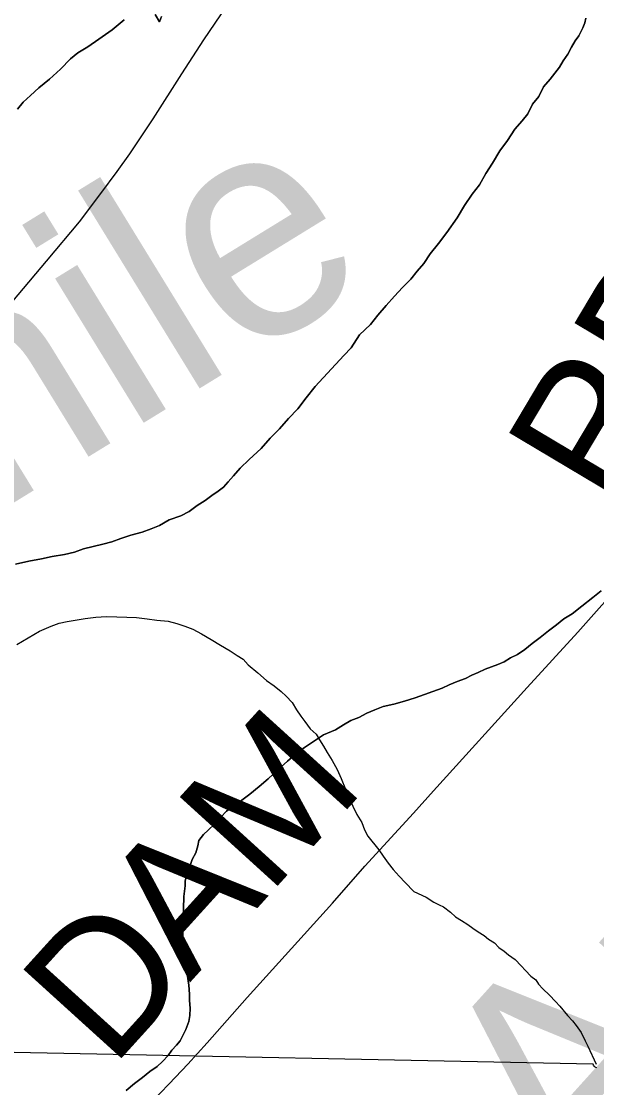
# Model space of a CAD drawing. Extents: x 2.4 to 73.1, y 4.5 to 25.6.
# Drawn here: x 46.7456 to 46.8693, y 20.2916 to 20.5207 of the extents above; entities that cross this region are included whole.
import ezdxf

# ---------------------------------------------------------------- set-up
doc = ezdxf.new("R2010")
doc.units = 0
for name, color, linetype in [('GM_X_County_Road', 7, 'Continuous'), ('GM_X_County_Road_Text', 7, 'Continuous'), ('GM_X_Major_River', 7, 'Continuous'), ('GM_X_Major_River_Text', 7, 'Continuous'), ('GM_X_Minor_Lake', 7, 'Continuous'), ('GM_X_Minor_River_Text', 7, 'Continuous'), ('GM_X_State_Route', 7, 'Continuous')]:
    doc.layers.add(name, color=color, linetype=linetype)

msp = doc.modelspace()

# ---------------------------------------------------------------- linework, layer by layer
at = {"layer": 'GM_X_County_Road'}
msp.add_lwpolyline([(46.77164, 20.2864), (46.77741, 20.29243), (46.78143, 20.29667), (46.78557, 20.30126), (46.79421, 20.31099), (46.80231, 20.31998), (46.8125, 20.33128), (46.8195, 20.33917), (46.82992, 20.35058), (46.83424, 20.3554), (46.85436, 20.37756), (46.86524, 20.3895), (46.87621, 20.40177)], dxfattribs=at)
at = {"layer": 'GM_X_Major_River'}
msp.add_line((46.86857, 20.29663), (46.64383, 20.30116), dxfattribs=at)
for points in [[(46.86695, 20.52135), (46.86673, 20.52041), (46.86631, 20.51928), (46.8655, 20.51759), (46.8647, 20.51648), (46.8639, 20.51517), (46.86309, 20.51368), (46.86209, 20.51219), (46.86128, 20.51088), (46.86029, 20.50959), (46.8593, 20.50829), (46.85791, 20.50662), (46.85689, 20.50456), (46.85551, 20.5029), (46.85449, 20.50084), (46.8533, 20.49936), (46.85172, 20.49751), (46.85012, 20.49509), (46.84852, 20.49286), (46.84691, 20.49025), (46.84551, 20.48801), (46.8441, 20.48559), (46.84251, 20.48355)], [(46.84251, 20.48355), (46.8441, 20.48559), (46.84551, 20.48801), (46.84691, 20.49025), (46.84852, 20.49286), (46.85012, 20.49509), (46.85172, 20.49751), (46.8533, 20.49936), (46.85449, 20.50084), (46.85551, 20.5029), (46.85689, 20.50456), (46.85791, 20.50662), (46.8593, 20.50829), (46.86029, 20.50959), (46.86128, 20.51088), (46.86209, 20.51219), (46.86309, 20.51368), (46.8639, 20.51517), (46.8647, 20.51648), (46.8655, 20.51759), (46.86631, 20.51928), (46.86673, 20.52041), (46.86695, 20.52135)], [(46.84251, 20.48355), (46.84091, 20.48113), (46.8393, 20.47852), (46.83711, 20.47536), (46.83532, 20.47294), (46.83353, 20.47072), (46.83213, 20.46867), (46.83075, 20.46701), (46.82936, 20.46534), (46.82759, 20.4635), (46.82582, 20.46166), (46.82404, 20.45962), (46.82226, 20.45759), (46.82067, 20.45555), (46.81831, 20.45334), (46.81651, 20.45055), (46.81493, 20.44889), (46.80882, 20.44225), (46.80684, 20.43984), (46.80505, 20.43743), (46.80308, 20.4354), (46.8011, 20.43318), (46.79913, 20.43115), (46.79716, 20.42894), (46.79461, 20.42655), (46.79264, 20.42471), (46.79126, 20.42305), (46.79007, 20.42176), (46.78909, 20.42065), (46.78791, 20.41973), (46.78655, 20.41883), (46.78518, 20.41773), (46.78344, 20.41665), (46.78168, 20.41538), (46.77994, 20.41448), (46.77744, 20.41362), (46.7753, 20.41236), (46.77357, 20.41165), (46.77164, 20.41096), (46.76914, 20.41028), (46.76702, 20.40959), (46.7651, 20.40889), (46.76318, 20.40838), (46.76107, 20.40788), (46.75896, 20.40738), (46.75703, 20.40669), (46.75492, 20.40619), (46.75224, 20.4057), (46.74994, 20.40521), (46.74726, 20.40473), (46.74438, 20.40406)], [(46.74438, 20.40406), (46.74726, 20.40473), (46.74994, 20.40521), (46.75224, 20.4057), (46.75492, 20.40619), (46.75703, 20.40669), (46.75896, 20.40738), (46.76107, 20.40788), (46.76318, 20.40838), (46.7651, 20.40889), (46.76702, 20.40959), (46.76914, 20.41028), (46.77164, 20.41096), (46.77357, 20.41165), (46.7753, 20.41236), (46.77744, 20.41362), (46.77994, 20.41448), (46.78168, 20.41538), (46.78344, 20.41665), (46.78518, 20.41773), (46.78655, 20.41883), (46.78791, 20.41973), (46.78909, 20.42065), (46.79007, 20.42176), (46.79126, 20.42305), (46.79264, 20.42471), (46.79461, 20.42655), (46.79716, 20.42894), (46.79913, 20.43115), (46.8011, 20.43318), (46.80308, 20.4354), (46.80505, 20.43743), (46.80684, 20.43984), (46.80882, 20.44225), (46.81493, 20.44889), (46.81651, 20.45055), (46.81831, 20.45334), (46.82067, 20.45555), (46.82226, 20.45759), (46.82404, 20.45962), (46.82582, 20.46166), (46.82759, 20.4635), (46.82936, 20.46534), (46.83075, 20.46701), (46.83213, 20.46867), (46.83353, 20.47072), (46.83532, 20.47294), (46.83711, 20.47536), (46.8393, 20.47852), (46.84091, 20.48113), (46.84251, 20.48355)], [(46.776, 20.29725), (46.77718, 20.29854), (46.77798, 20.29965), (46.77897, 20.30076), (46.77976, 20.30169), (46.78037, 20.30281), (46.78098, 20.30412), (46.78161, 20.30581), (46.78184, 20.30713), (46.78189, 20.30866), (46.78175, 20.31037), (46.78179, 20.3117), (46.78166, 20.31361), (46.78103, 20.31743), (46.78087, 20.31839), (46.78072, 20.31973), (46.78057, 20.32106), (46.78025, 20.32279), (46.78032, 20.32507), (46.78037, 20.32678), (46.78042, 20.3283), (46.78048, 20.33001), (46.78056, 20.33267), (46.78082, 20.33494), (46.78086, 20.33608), (46.78129, 20.33759), (46.78171, 20.33872), (46.78234, 20.3406), (46.78315, 20.34209), (46.78358, 20.3436), (46.7838, 20.34473), (46.7848, 20.34603), (46.78578, 20.34695), (46.78715, 20.34824), (46.78853, 20.34971), (46.78972, 20.351), (46.79147, 20.35228), (46.79303, 20.35337), (46.79478, 20.35464), (46.79674, 20.35629), (46.7987, 20.35794), (46.80086, 20.35996), (46.80282, 20.36179), (46.80458, 20.36326), (46.80653, 20.36471), (46.80867, 20.36616), (46.81062, 20.36743), (46.81313, 20.36849), (46.81487, 20.36957), (46.81643, 20.37047), (46.81816, 20.37117), (46.81991, 20.37207), (46.82164, 20.37277), (46.82338, 20.37347), (46.82568, 20.37397), (46.82799, 20.37465), (46.83029, 20.37534), (46.83607, 20.37743), (46.83762, 20.37814), (46.83935, 20.37884), (46.84109, 20.37954), (46.84245, 20.38026), (46.8438, 20.38078), (46.84534, 20.38149), (46.84669, 20.38202), (46.84804, 20.38255), (46.84939, 20.38307), (46.85075, 20.38398), (46.8523, 20.38469), (46.85386, 20.38578), (46.85542, 20.38706), (46.85718, 20.38833), (46.85894, 20.38979), (46.86069, 20.39106), (46.86226, 20.39235), (46.86401, 20.39343), (46.86615, 20.39507), (46.8685, 20.39689), (46.87026, 20.39836)], [(46.87026, 20.39836), (46.8685, 20.39689), (46.86615, 20.39507), (46.86401, 20.39343), (46.86226, 20.39235), (46.86069, 20.39106), (46.85894, 20.38979), (46.85718, 20.38833), (46.85542, 20.38706), (46.85386, 20.38578), (46.8523, 20.38469), (46.85075, 20.38398), (46.84939, 20.38307), (46.84804, 20.38255), (46.84669, 20.38202), (46.84534, 20.38149), (46.8438, 20.38078), (46.84245, 20.38026), (46.84109, 20.37954), (46.83935, 20.37884), (46.83762, 20.37814), (46.83607, 20.37743), (46.83029, 20.37534), (46.82799, 20.37465), (46.82568, 20.37397), (46.82338, 20.37347), (46.82164, 20.37277), (46.81991, 20.37207), (46.81816, 20.37117), (46.81643, 20.37047), (46.81487, 20.36957), (46.81313, 20.36849), (46.81062, 20.36743), (46.80867, 20.36616), (46.80653, 20.36471), (46.80458, 20.36326), (46.80282, 20.36179), (46.80086, 20.35996), (46.7987, 20.35794), (46.79674, 20.35629), (46.79478, 20.35464), (46.79303, 20.35337), (46.79147, 20.35228), (46.78972, 20.351), (46.78853, 20.34971), (46.78715, 20.34824), (46.78578, 20.34695), (46.7848, 20.34603), (46.7838, 20.34473), (46.78358, 20.3436), (46.78315, 20.34209), (46.78234, 20.3406), (46.78171, 20.33872), (46.78129, 20.33759), (46.78086, 20.33608), (46.78082, 20.33494), (46.78056, 20.33267), (46.78048, 20.33001), (46.78042, 20.3283), (46.78037, 20.32678), (46.78032, 20.32507), (46.78025, 20.32279), (46.78057, 20.32106), (46.78072, 20.31973), (46.78087, 20.31839), (46.78103, 20.31743), (46.78166, 20.31361), (46.78179, 20.3117), (46.78175, 20.31037), (46.78189, 20.30866), (46.78184, 20.30713), (46.78161, 20.30581), (46.78098, 20.30412), (46.78037, 20.30281), (46.77976, 20.30169), (46.77897, 20.30076), (46.77798, 20.29965), (46.77718, 20.29854), (46.776, 20.29725)], [(46.74467, 20.38679), (46.74953, 20.38967), (46.75203, 20.39073), (46.75377, 20.39144), (46.75549, 20.39176), (46.75722, 20.39208), (46.75932, 20.39239), (46.76162, 20.3927), (46.76391, 20.39281), (46.76619, 20.39274), (46.76828, 20.39267), (46.77037, 20.3926), (46.77265, 20.39233), (46.77474, 20.39207), (46.7772, 20.3918), (46.77909, 20.39136), (46.78079, 20.39073), (46.78248, 20.3901), (46.78435, 20.38909), (46.78641, 20.38788), (46.78846, 20.38667), (46.79052, 20.38546), (46.79201, 20.38446), (46.79332, 20.38366), (46.79442, 20.38248), (46.79646, 20.3807), (46.79831, 20.37911), (46.79999, 20.37792), (46.80148, 20.37673), (46.80259, 20.37574), (46.80388, 20.37436), (46.80478, 20.37281), (46.80569, 20.37145), (46.8066, 20.37028), (46.80769, 20.36872), (46.80899, 20.36754), (46.80971, 20.36637), (46.81062, 20.36501), (46.81134, 20.36365), (46.81243, 20.36191), (46.81351, 20.35997), (46.8144, 20.35804), (46.81528, 20.35573), (46.81617, 20.35379), (46.81687, 20.35206), (46.81777, 20.35032), (46.81885, 20.34857), (46.81938, 20.34703), (46.82009, 20.34567), (46.82248, 20.34274), (46.82339, 20.34138), (46.82448, 20.33982), (46.82558, 20.33845), (46.82687, 20.33708), (46.82815, 20.3357), (46.82999, 20.33374), (46.83262, 20.33251), (46.8343, 20.3315), (46.83543, 20.3309), (46.83637, 20.33048), (46.83785, 20.32929), (46.83896, 20.32831), (46.84027, 20.3275), (46.84158, 20.3267), (46.84269, 20.3259), (46.84381, 20.3251), (46.84512, 20.3243), (46.84604, 20.32351), (46.84735, 20.3227), (46.84827, 20.32172), (46.84939, 20.32092), (46.85032, 20.32013), (46.85181, 20.31913), (46.8531, 20.31776), (46.85402, 20.31677), (46.85512, 20.3156), (46.85624, 20.3148), (46.85678, 20.31383), (46.8577, 20.31285), (46.85918, 20.31147), (46.86047, 20.31009), (46.86139, 20.30911), (46.86304, 20.30715), (46.86414, 20.30597), (46.86487, 20.305), (46.86597, 20.30344), (46.86686, 20.3017), (46.8674, 20.30054), (46.86917, 20.29665)], [(46.76818, 20.29104), (46.76995, 20.2925), (46.7717, 20.29378), (46.77326, 20.29506), (46.77482, 20.29615), (46.776, 20.29725)], [(46.776, 20.29725), (46.77482, 20.29615), (46.77326, 20.29506), (46.7717, 20.29378), (46.76995, 20.2925), (46.76818, 20.29104)]]:
    msp.add_lwpolyline(points, dxfattribs=at)
msp.add_spline([(46.86931, 20.29586), (46.86875, 20.29626), (46.86857, 20.29663)], degree=3, dxfattribs=at)
at = {"layer": 'GM_X_Minor_Lake'}
for points in [[(46.77443, 20.52214), (46.77533, 20.52059), (46.77575, 20.52172)], [(46.77575, 20.52172), (46.77533, 20.52059), (46.77443, 20.52214)], [(46.74484, 20.50182), (46.74603, 20.5033), (46.7476, 20.50477), (46.74936, 20.50643), (46.75171, 20.50825), (46.75406, 20.51046), (46.75623, 20.51267), (46.75779, 20.51395), (46.75993, 20.51521), (46.76226, 20.51684), (46.76518, 20.51884), (46.76773, 20.52103)], [(46.76773, 20.52103), (46.76518, 20.51884), (46.76226, 20.51684), (46.75993, 20.51521), (46.75779, 20.51395), (46.75623, 20.51267), (46.75406, 20.51046), (46.75171, 20.50825), (46.74936, 20.50643), (46.7476, 20.50477), (46.74603, 20.5033), (46.74484, 20.50182)], [(46.74467, 20.38679), (46.74953, 20.38967), (46.75203, 20.39073), (46.75377, 20.39144), (46.75549, 20.39176), (46.75722, 20.39208), (46.75932, 20.39239), (46.76162, 20.3927), (46.76391, 20.39281), (46.76619, 20.39274), (46.76828, 20.39267), (46.77037, 20.3926), (46.77265, 20.39233), (46.77474, 20.39207), (46.7772, 20.3918), (46.77909, 20.39136), (46.78079, 20.39073), (46.78248, 20.3901), (46.78435, 20.38909), (46.78641, 20.38788), (46.78846, 20.38667), (46.79052, 20.38546), (46.79201, 20.38446), (46.79332, 20.38366), (46.79442, 20.38248), (46.79646, 20.3807), (46.79831, 20.37911), (46.79999, 20.37792), (46.80148, 20.37673), (46.80259, 20.37574), (46.80388, 20.37436), (46.80478, 20.37281), (46.80569, 20.37145), (46.8066, 20.37028), (46.80769, 20.36872), (46.80899, 20.36754), (46.80971, 20.36637), (46.81062, 20.36501), (46.81134, 20.36365), (46.81243, 20.36191), (46.81351, 20.35997), (46.8144, 20.35804), (46.81528, 20.35573), (46.81617, 20.35379), (46.81687, 20.35206), (46.81777, 20.35032), (46.81885, 20.34857), (46.81938, 20.34703), (46.82009, 20.34567), (46.82248, 20.34274), (46.82339, 20.34138), (46.82448, 20.33982), (46.82558, 20.33845), (46.82687, 20.33708), (46.82815, 20.3357), (46.82999, 20.33374), (46.83262, 20.33251), (46.8343, 20.3315), (46.83543, 20.3309), (46.83637, 20.33048), (46.83785, 20.32929), (46.83896, 20.32831), (46.84027, 20.3275), (46.84158, 20.3267), (46.84269, 20.3259), (46.84381, 20.3251), (46.84512, 20.3243), (46.84604, 20.32351), (46.84735, 20.3227), (46.84827, 20.32172), (46.84939, 20.32092), (46.85032, 20.32013), (46.85181, 20.31913), (46.8531, 20.31776), (46.85402, 20.31677), (46.85512, 20.3156), (46.85624, 20.3148), (46.85678, 20.31383), (46.8577, 20.31285), (46.85918, 20.31147), (46.86047, 20.31009), (46.86139, 20.30911), (46.86304, 20.30715), (46.86414, 20.30597), (46.86487, 20.305), (46.86597, 20.30344), (46.86686, 20.3017), (46.8674, 20.30054), (46.86917, 20.29665)]]:
    msp.add_lwpolyline(points, dxfattribs=at)
at = {"layer": 'GM_X_State_Route'}
msp.add_lwpolyline([(46.58963, 20.28708), (46.60386, 20.30355), (46.61296, 20.31377), (46.63317, 20.33616), (46.65286, 20.35775), (46.66496, 20.3707), (46.67443, 20.38099), (46.68373, 20.39101), (46.70083, 20.41032), (46.71854, 20.43075), (46.72659, 20.44023), (46.75105, 20.4692), (46.75812, 20.47764), (46.76275, 20.4837), (46.76626, 20.48844), (46.76895, 20.49224), (46.77394, 20.49972), (46.78014, 20.5094), (46.78487, 20.51672), (46.79218, 20.52755)], dxfattribs=at)

# ---------------------------------------------------------------- texts
at = {"layer": 'GM_X_County_Road_Text'}
for s, height, rotation, p in [('RD', 0.028409, 59.2301, (46.87332, 20.41509)), ('M', 0.02841, 47.7475, (46.79863, 20.33266)), ('A', 0.02841, 47.804, (46.78184, 20.31415)), ('D', 0.02841, 47.801, (46.76505, 20.29563))]:
    msp.add_text(s, height=height, rotation=rotation, dxfattribs=at).set_placement(p)
at = {"layer": 'GM_X_Major_River_Text'}
msp.add_text('Auglaize', height=0.047371, rotation=47.9285, dxfattribs=at).set_placement((46.86574, 20.26401))
at = {"layer": 'GM_X_Minor_River_Text'}
msp.add_text('Sixmile', height=0.04737, rotation=31.5641, dxfattribs=at).set_placement((46.64839, 20.35855))

doc.saveas('drawing.dxf')
